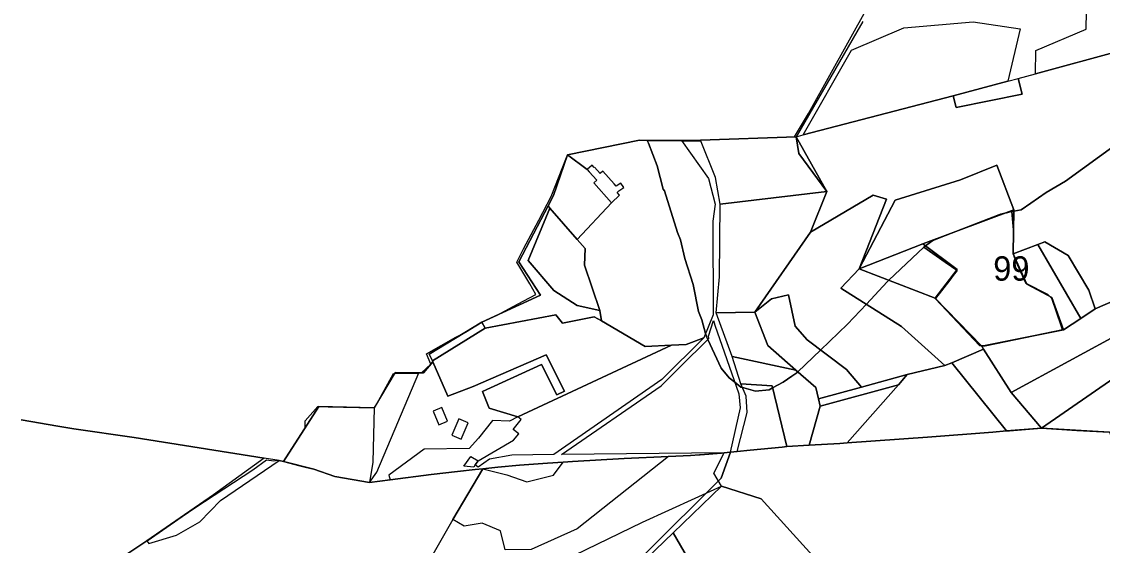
# Model space of a CAD drawing. Extents: x -477304 to -465429, y -1159113 to -1149210.
# Drawn here: x -472675 to -472009, y -1155366 to -1155043 of the extents above; entities that cross this region are included whole.
import ezdxf

# ---------------------------------------------------------------- set-up
doc = ezdxf.new("R2010")
doc.units = 0
for name, color, linetype in [('BPEJ_s', 7, 'Continuous'), ('orna_s', 7, 'Continuous'), ('PUPFL_s', 7, 'Continuous'), ('trav_porost_s', 7, 'Continuous'), ('zahrada_s', 7, 'Continuous')]:
    doc.layers.add(name, color=color, linetype=linetype)

msp = doc.modelspace()

# ---------------------------------------------------------------- linework, layer by layer
at = {"layer": 'BPEJ_s'}
for points in [[(-472610.18, -1155371.63), (-472597.53, -1155363.18), (-472597.41, -1155363.34), (-472575.71, -1155348.34), (-472567.9, -1155342.95), (-472532.18, -1155319.56), (-472523.76, -1155313.3), (-472519.42, -1155314.03), (-472517.01, -1155313.63), (-472516.8, -1155313.66), (-472516.14, -1155313.77), (-472513.34, -1155314.48), (-472500, -1155293.61), (-472500, -1155289.37), (-472492.3, -1155280.49), (-472485.85, -1155280.73), (-472457.49, -1155281.37), (-472457.5, -1155281.55), (-472456.03, -1155278.9), (-472445.71, -1155260.21), (-472444.96, -1155260.21), (-472430.1, -1155260.07), (-472430.02, -1155259.87), (-472428.4, -1155259.82), (-472422.7, -1155254.42), (-472425.27, -1155248.15), (-472407.33, -1155237.85), (-472401.37, -1155234.65), (-472391.38, -1155228.55), (-472381.9, -1155224.21), (-472371.92, -1155218.86), (-472365.5, -1155215.44), (-472358.01, -1155211.45), (-472361.71, -1155204.86), (-472369.75, -1155191.66), (-472365.73, -1155183.29), (-472356.16, -1155165.75), (-472348.59, -1155151.11), (-472339.26, -1155127.13), (-472339.15, -1155127.11), (-472338.62, -1155125.57), (-472294.19, -1155116.54), (-472289.45, -1155116.57), (-472268.42, -1155116.69), (-472268.08, -1155117.16), (-472256.52, -1155116.78), (-472256.61, -1155116.55), (-472198.79, -1155114.39), (-472190.17, -1155100.02), (-472152.85, -1155032.85)], [(-472000.64, -1155118.93), (-472032.09, -1155141.66), (-472043.99, -1155148.67), (-472053.36, -1155155.19), (-472059.28, -1155159.3), (-472063.8, -1155160.13), (-472064.95, -1155160.34), (-472066.01, -1155160.59), (-472068.43, -1155161.18), (-472072.03, -1155162.06), (-472073.04, -1155162.45), (-472105.83, -1155175.16), (-472113.68, -1155178.21), (-472118.11, -1155181.63), (-472119.18, -1155182.45), (-472140.72, -1155202.76), (-472141.73, -1155203.71), (-472154.61, -1155217.48), (-472166.16, -1155229.84), (-472182.75, -1155245.76), (-472196.76, -1155259.19), (-472197.4, -1155259.8), (-472200.46, -1155261.87), (-472205.89, -1155265.54), (-472212.34, -1155269.08), (-472214.39, -1155270.21), (-472222.89, -1155271.06), (-472230.06, -1155269.02), (-472230.92, -1155268.77), (-472231.82, -1155268.51), (-472235.52, -1155265.58), (-472239.04, -1155262.78), (-472243.93, -1155256.83), (-472252.13, -1155239.27), (-472252.94, -1155237.55), (-472253.07, -1155237.28), (-472253.52, -1155235.61), (-472255.83, -1155227.08), (-472257.95, -1155221.98), (-472261.14, -1155205.41), (-472266.24, -1155189.26), (-472269, -1155177.78), (-472270.91, -1155173.32), (-472278.77, -1155147.61), (-472279.62, -1155146.55), (-472283.45, -1155132.31), (-472288.63, -1155118.39), (-472289.45, -1155116.57), (-472268.42, -1155116.69), (-472268.08, -1155117.16), (-472256.52, -1155116.78), (-472256.61, -1155116.55), (-472198.79, -1155114.39), (-472190.17, -1155100.02), (-472152.85, -1155032.85)], [(-472485.85, -1155280.73), (-472457.49, -1155281.37), (-472457.5, -1155281.55), (-472456.03, -1155278.9), (-472445.71, -1155260.21), (-472444.96, -1155260.21), (-472430.1, -1155260.07), (-472430.02, -1155259.87), (-472428.4, -1155259.82), (-472422.7, -1155254.42), (-472425.27, -1155248.15), (-472407.33, -1155237.85), (-472401.37, -1155234.65), (-472391.38, -1155228.55), (-472381.9, -1155224.21), (-472371.92, -1155218.86), (-472365.5, -1155215.44), (-472358.01, -1155211.45), (-472361.71, -1155204.86), (-472369.75, -1155191.66), (-472365.73, -1155183.29), (-472356.16, -1155165.75), (-472348.59, -1155151.11), (-472339.26, -1155127.13), (-472339.15, -1155127.11), (-472338.62, -1155125.57), (-472294.19, -1155116.54), (-472289.45, -1155116.57), (-472288.63, -1155118.39), (-472283.45, -1155132.31), (-472279.62, -1155146.55), (-472278.77, -1155147.61), (-472270.91, -1155173.32), (-472269, -1155177.78), (-472266.24, -1155189.26), (-472261.14, -1155205.41), (-472257.95, -1155221.98), (-472255.83, -1155227.08), (-472253.52, -1155235.61), (-472253.07, -1155237.28), (-472252.94, -1155237.55), (-472252.13, -1155239.27), (-472243.93, -1155256.83), (-472239.04, -1155262.78), (-472235.52, -1155265.58), (-472231.82, -1155268.51), (-472230.92, -1155268.77), (-472230.06, -1155269.02), (-472222.89, -1155271.06), (-472214.39, -1155270.21), (-472212.34, -1155269.08), (-472205.89, -1155265.54), (-472200.46, -1155261.87), (-472197.4, -1155259.8), (-472196.76, -1155259.19), (-472182.75, -1155245.76), (-472166.16, -1155229.84), (-472154.61, -1155217.48), (-472141.73, -1155203.71), (-472140.72, -1155202.76), (-472119.18, -1155182.45), (-472106.03, -1155191.6), (-472098.98, -1155196.5), (-472098.84, -1155196.6), (-472098.71, -1155196.68), (-472101.14, -1155199.88), (-472103.24, -1155202.64), (-472111.94, -1155214.06), (-472111.98, -1155214.12), (-472084.99, -1155243.02), (-472083.88, -1155243.08), (-472082.49, -1155243.16), (-472081.38, -1155243.23), (-472050.59, -1155236.84), (-472033.81, -1155233.35), (-472034.64, -1155230.9), (-472040.37, -1155213.91), (-472041.93, -1155212.48), (-472042.92, -1155211.57), (-472055.82, -1155204.92), (-472056.52, -1155204.56), (-472062.68, -1155190.96), (-472063.6, -1155188.08), (-472064.12, -1155186.44), (-472064.17, -1155186.28), (-472063.96, -1155172.68), (-472064.03, -1155171.78), (-472064.95, -1155160.34), (-472063.8, -1155160.13), (-472059.28, -1155159.3), (-472053.36, -1155155.19), (-472043.99, -1155148.67), (-472032.09, -1155141.66), (-472000.64, -1155118.93)], [(-472004.87, -1155296.39), (-472024.95, -1155295.21), (-472046.8, -1155293.92), (-472066.55, -1155295.46), (-472068.38, -1155295.6), (-472076.73, -1155296.25), (-472117.01, -1155299.35), (-472166.4, -1155302.97), (-472170.84, -1155303.3), (-472189.74, -1155304.42), (-472203.48, -1155305.23), (-472206.39, -1155305.48), (-472226.18, -1155307.46), (-472234.23, -1155308.29), (-472238.2, -1155308.7), (-472238.49, -1155308.73), (-472242.09, -1155309.1), (-472243.72, -1155309.23), (-472256.82, -1155310.31), (-472257.35, -1155310.35), (-472262.91, -1155310.61), (-472276.31, -1155311.24), (-472303.68, -1155312.52), (-472335.42, -1155314.3), (-472341.3, -1155314.74), (-472350.98, -1155315.48), (-472368.09, -1155316.62), (-472381.36, -1155317.97), (-472390.64, -1155318.91), (-472395.44, -1155319.4), (-472406.21, -1155320.49), (-472422.43, -1155322.33), (-472447.68, -1155325.72), (-472460.38, -1155327.42), (-472481.89, -1155323.72), (-472494.8, -1155319.16), (-472500, -1155317.85), (-472504.26, -1155316.77), (-472513.34, -1155314.48), (-472500, -1155293.61), (-472500, -1155289.37), (-472492.3, -1155280.49), (-472485.85, -1155280.73)], [(-472392.45, -1155472.28), (-472253.39, -1155334.01), (-472245.71, -1155326.38), (-472243.93, -1155324.61), (-472238.2, -1155308.7), (-472234.23, -1155308.29), (-472226.18, -1155307.46), (-472206.39, -1155305.48), (-472203.48, -1155305.23), (-472189.74, -1155304.42), (-472170.84, -1155303.3), (-472166.4, -1155302.97), (-472117.01, -1155299.35), (-472076.73, -1155296.25), (-472068.38, -1155295.6), (-472066.55, -1155295.46), (-472046.8, -1155293.92), (-472024.95, -1155295.21), (-472004.87, -1155296.39)], [(-472610.18, -1155371.63), (-472597.53, -1155363.18), (-472597.41, -1155363.34), (-472575.71, -1155348.34), (-472567.9, -1155342.95), (-472532.18, -1155319.56), (-472523.76, -1155313.3), (-472519.42, -1155314.03), (-472517.01, -1155313.63), (-472516.8, -1155313.66), (-472516.14, -1155313.77), (-472513.34, -1155314.48), (-472504.26, -1155316.77), (-472500, -1155317.85), (-472494.8, -1155319.16), (-472481.89, -1155323.72), (-472460.38, -1155327.42), (-472447.68, -1155325.72), (-472422.43, -1155322.33), (-472406.21, -1155320.49), (-472395.44, -1155319.4), (-472390.64, -1155318.91), (-472381.36, -1155317.97), (-472368.09, -1155316.62), (-472350.98, -1155315.48), (-472341.3, -1155314.74), (-472335.42, -1155314.3), (-472303.68, -1155312.52), (-472276.31, -1155311.24), (-472262.91, -1155310.61), (-472257.35, -1155310.35), (-472256.82, -1155310.31), (-472243.72, -1155309.23), (-472242.09, -1155309.1), (-472238.49, -1155308.73), (-472238.2, -1155308.7), (-472243.93, -1155324.61), (-472245.71, -1155326.38), (-472253.39, -1155334.01), (-472392.45, -1155472.28)]]:
    msp.add_lwpolyline(points, dxfattribs=at)
msp.add_lwpolyline([(-472119.18, -1155182.45), (-472118.11, -1155181.63), (-472113.68, -1155178.21), (-472105.83, -1155175.16), (-472073.04, -1155162.45), (-472072.03, -1155162.06), (-472068.43, -1155161.18), (-472066.01, -1155160.59), (-472064.95, -1155160.34), (-472064.03, -1155171.78), (-472063.96, -1155172.68), (-472064.17, -1155186.28), (-472064.12, -1155186.44), (-472063.6, -1155188.08), (-472062.68, -1155190.96), (-472056.52, -1155204.56), (-472055.82, -1155204.92), (-472042.92, -1155211.57), (-472041.93, -1155212.48), (-472040.37, -1155213.91), (-472034.64, -1155230.9), (-472033.81, -1155233.35), (-472050.59, -1155236.84), (-472081.38, -1155243.23), (-472082.49, -1155243.16), (-472083.88, -1155243.08), (-472084.99, -1155243.02), (-472111.98, -1155214.12), (-472111.94, -1155214.06), (-472103.24, -1155202.64), (-472101.14, -1155199.88), (-472098.71, -1155196.68), (-472098.84, -1155196.6), (-472098.98, -1155196.5), (-472106.03, -1155191.6)], close=True, dxfattribs=at)
at = {"layer": 'orna_s'}
for points in [[(-472189.05, -1155173.21), (-472223.25, -1155222.37), (-472247.02, -1155222.74), (-472245.09, -1155200.61), (-472244.66, -1155155.81), (-472178.93, -1155148.13)], [(-472247.02, -1155222.74), (-472223.25, -1155222.37), (-472215.29, -1155242.96), (-472197.93, -1155258.17), (-472237.28, -1155249.65)], [(-472228.66, -1155274.24), (-472231.84, -1155266.53), (-472212.65, -1155267.83), (-472203.48, -1155305.23), (-472206.39, -1155305.48), (-472226.18, -1155307.46), (-472234.23, -1155308.29), (-472227.98, -1155284.23)]]:
    msp.add_lwpolyline(points, close=True, dxfattribs=at)
at = {"layer": 'PUPFL_s'}
for points in [[(-472156.72, -1155043.35), (-472160.42, -1155049.76), (-472197.72, -1155114.35), (-472256.61, -1155116.55), (-472268.42, -1155116.69), (-472294.19, -1155116.54), (-472338.62, -1155125.57), (-472347.16, -1155150.51), (-472350.56, -1155156.92), (-472368.51, -1155191.49), (-472355.14, -1155211.95), (-472391.38, -1155228.55), (-472423.72, -1155248.3), (-472421.75, -1155252.29), (-472421.4, -1155253), (-472427.23, -1155259.78), (-472430.02, -1155259.87), (-472444.56, -1155259.54), (-472457.49, -1155281.37), (-472491.68, -1155280.6), (-472513.34, -1155314.48), (-472516.14, -1155313.77), (-472525.31, -1155312.3), (-472565.37, -1155305.88), (-472605.3, -1155299.56), (-472642.49, -1155294.21), (-472652.21, -1155292.7), (-472674.94, -1155288.77)], [(-471984.9, -1155207.81), (-472013.75, -1155220.3), (-472017.67, -1155208.91), (-472030.39, -1155187.56), (-472044.73, -1155179.16), (-472048.96, -1155180.75), (-472064.32, -1155186.52), (-472063.79, -1155159.45), (-472074.35, -1155131.83), (-472096.56, -1155140.97), (-472136.87, -1155153.39), (-472159.02, -1155195.7), (-472142.19, -1155152.7), (-472150.33, -1155150.3), (-472189.05, -1155173.21), (-472178.93, -1155148.13), (-472197.72, -1155114.35), (-472193.51, -1155113.25), (-472101.22, -1155089.12), (-472099.41, -1155096.37), (-472058.6, -1155088.1), (-472061.07, -1155078.41), (-472050.5, -1155075.54), (-471945.03, -1155046.85)], [(-472674.94, -1155288.77), (-472652.21, -1155292.7), (-472642.49, -1155294.21), (-472605.3, -1155299.56), (-472565.37, -1155305.88), (-472525.31, -1155312.3), (-472556.47, -1155334.97), (-472597.53, -1155363.18), (-472652.86, -1155400.16)], [(-472404.16, -1155484.17), (-472273.5, -1155358.25), (-472224.55, -1155443.11)]]:
    msp.add_lwpolyline(points, dxfattribs=at)
for points in [[(-472058.6, -1155088.1), (-472099.41, -1155096.37), (-472101.22, -1155089.12), (-472067.54, -1155080.17), (-472061.07, -1155078.41)], [(-472096.56, -1155140.97), (-472074.35, -1155131.83), (-472063.79, -1155159.45), (-472119.78, -1155180.38), (-472159.02, -1155195.7), (-472136.87, -1155153.39)], [(-472150.33, -1155150.3), (-472142.19, -1155152.7), (-472159.02, -1155195.7), (-472170.3, -1155207.52), (-472132.89, -1155231.27), (-472106.32, -1155255.24), (-472129.42, -1155260.9), (-472157.58, -1155268.59), (-472166.85, -1155257.67), (-472191.05, -1155239.54), (-472198.37, -1155230.96), (-472202.52, -1155211.67), (-472213.07, -1155214.13), (-472223.25, -1155222.37), (-472189.05, -1155173.21)], [(-472063.79, -1155159.45), (-472064.32, -1155186.52), (-472055.75, -1155205.07), (-472040.4, -1155213.3), (-472033.15, -1155233.38), (-472083.59, -1155243.38), (-472112.27, -1155213.72), (-472098.69, -1155196.12), (-472119.78, -1155180.38)], [(-472098.69, -1155196.12), (-472112.27, -1155213.72), (-472159.02, -1155195.7), (-472119.78, -1155180.38)], [(-472022.66, -1155226.31), (-472033.15, -1155233.38), (-472040.4, -1155213.3), (-472055.75, -1155205.07), (-472064.32, -1155186.52), (-472048.96, -1155180.75)], [(-472013.75, -1155220.3), (-472022.66, -1155226.31), (-472048.96, -1155180.75), (-472044.73, -1155179.16), (-472030.39, -1155187.56), (-472017.67, -1155208.91)], [(-472106.32, -1155255.24), (-472132.89, -1155231.27), (-472170.3, -1155207.52), (-472159.02, -1155195.7), (-472112.27, -1155213.72), (-472083.59, -1155243.38), (-472082.58, -1155245.11), (-472101.98, -1155253.68)], [(-471970.73, -1155226.29), (-471925.09, -1155231.82), (-471919.69, -1155247.39), (-471937.18, -1155249.46), (-471958.74, -1155246.67), (-471969.58, -1155238.95), (-471983.01, -1155242.98), (-471988.41, -1155238.39), (-471994.4, -1155233.3), (-472065.47, -1155271.91), (-472082.58, -1155245.11), (-472083.59, -1155243.38), (-472033.15, -1155233.38), (-472022.66, -1155226.31), (-472013.75, -1155220.3), (-471984.9, -1155207.81), (-471992.53, -1155214.31)], [(-472202.52, -1155211.67), (-472198.37, -1155230.96), (-472191.05, -1155239.54), (-472166.85, -1155257.67), (-472157.58, -1155268.59), (-472184.13, -1155275.85), (-472185.74, -1155268.86), (-472197.93, -1155258.17), (-472215.29, -1155242.96), (-472223.25, -1155222.37), (-472213.07, -1155214.13)], [(-471988.41, -1155238.39), (-471985.67, -1155251.65), (-472046.8, -1155293.92), (-472065.47, -1155271.91), (-471994.4, -1155233.3)], [(-471948.08, -1155284.06), (-471969.59, -1155287.43), (-471972, -1155296.45), (-471991.84, -1155296.54), (-472004.87, -1155296.39), (-472046.8, -1155293.92), (-471985.67, -1155251.65), (-471988.41, -1155238.39), (-471983.01, -1155242.98), (-471969.58, -1155238.95), (-471958.74, -1155246.67), (-471937.18, -1155249.46), (-471919.69, -1155247.39), (-471882.62, -1155267.35), (-471832.22, -1155278.23), (-471899.07, -1155288.95), (-471906.92, -1155285.07), (-471918.13, -1155293.89)], [(-472082.58, -1155245.11), (-472065.47, -1155271.91), (-472046.8, -1155293.92), (-472068.38, -1155295.6), (-472101.98, -1155253.68)], [(-472106.32, -1155255.24), (-472101.98, -1155253.68), (-472068.38, -1155295.6), (-472076.73, -1155296.25), (-472117.01, -1155299.35), (-472166.4, -1155302.97), (-472134.88, -1155267.11), (-472129.42, -1155260.9)], [(-472183.07, -1155280.34), (-472184.13, -1155275.85), (-472157.58, -1155268.59), (-472129.42, -1155260.9), (-472134.88, -1155267.11)], [(-472166.4, -1155302.97), (-472170.84, -1155303.3), (-472189.74, -1155304.42), (-472183.07, -1155280.34), (-472134.88, -1155267.11)], [(-471978.52, -1155418.44), (-472013.08, -1155396.02), (-472042.04, -1155394.59), (-472119.05, -1155418.1), (-472140.39, -1155424.62), (-472219.36, -1155337.48), (-472243.84, -1155329.66), (-472248.44, -1155321.6), (-472242.09, -1155309.1), (-472238.49, -1155308.73), (-472234.23, -1155308.29), (-472226.18, -1155307.46), (-472206.39, -1155305.48), (-472203.48, -1155305.23), (-472189.74, -1155304.42), (-472170.84, -1155303.3), (-472166.4, -1155302.97), (-472117.01, -1155299.35), (-472076.73, -1155296.25), (-472068.38, -1155295.6), (-472046.8, -1155293.92), (-472004.87, -1155296.39), (-471946.02, -1155444.8), (-471974.85, -1155420.81)], [(-472374.68, -1155388.53), (-472381.29, -1155400.82), (-472364.85, -1155418.34), (-472359.73, -1155411.12), (-472335.47, -1155385.45), (-472341.06, -1155375.31), (-472292.37, -1155351.79), (-472243.84, -1155329.66), (-472273.5, -1155358.25), (-472404.16, -1155484.17), (-472409.44, -1155476.21), (-472368.61, -1155436.41), (-472368.27, -1155423.05), (-472392.81, -1155401.05)], [(-472243.84, -1155329.66), (-472219.36, -1155337.48), (-472140.39, -1155424.62), (-472118.36, -1155448.93), (-472069.72, -1155517.32), (-472050.58, -1155541.37), (-472062.99, -1155547.77), (-472132.09, -1155488.99), (-472177.93, -1155504.08), (-472224.55, -1155443.11), (-472273.5, -1155358.25)]]:
    msp.add_lwpolyline(points, close=True, dxfattribs=at)
at = {"layer": 'trav_porost_s'}
for points in [[(-472050.5, -1155075.54), (-472050.31, -1155061.31), (-472019.22, -1155048.14), (-472019.04, -1155037.13), (-472055.58, -1155028.71), (-472080.88, -1155022.51), (-472143.47, -1155028.94), (-472126.93, -1155005.29), (-472122.46, -1155000.76), (-472097.22, -1154977.99), (-472083.36, -1154964.49), (-472061.05, -1154944.85), (-472036.69, -1154938.82), (-472030.71, -1154928.56), (-472023.89, -1154933.98), (-471978.66, -1154975.36), (-471974.91, -1154978.79), (-471977.27, -1154986.83), (-471984.58, -1154992.28), (-471976.09, -1155002.99), (-471985.26, -1155010.53), (-471945.03, -1155046.85)], [(-472060.01, -1155047.77), (-472067.54, -1155080.17), (-472101.22, -1155089.12), (-472193.51, -1155113.25), (-472163.79, -1155060.91), (-472131.52, -1155047.32), (-472088.93, -1155043.65)], [(-472303.91, -1155145.6), (-472305.77, -1155142.95), (-472308.58, -1155144.86), (-472309.85, -1155143.43), (-472316.77, -1155135.6), (-472318.36, -1155137), (-472321.87, -1155133.03), (-472322.21, -1155133.32), (-472323.46, -1155131.87), (-472326.49, -1155134.47), (-472338.62, -1155125.57), (-472294.19, -1155116.54), (-472268.42, -1155116.69), (-472251.8, -1155140.16), (-472247.76, -1155155.96), (-472249.16, -1155166.42), (-472248.83, -1155224.14), (-472254.56, -1155238.15), (-472265.62, -1155242.25), (-472274.57, -1155242.69), (-472290.81, -1155243.49), (-472317.74, -1155227.84), (-472318.75, -1155221.29), (-472328.08, -1155193.45), (-472327.79, -1155183.16), (-472332.59, -1155177.68), (-472311.54, -1155155.04), (-472306.51, -1155150.37), (-472308.07, -1155148.66), (-472306.94, -1155147.66)], [(-472196.18, -1155124.62), (-472178.93, -1155148.13), (-472244.66, -1155155.81), (-472247.45, -1155139.46), (-472256.61, -1155116.55), (-472197.72, -1155114.35)], [(-472197.72, -1155114.35), (-472178.93, -1155148.13), (-472196.18, -1155124.62)], [(-472347.16, -1155150.51), (-472338.62, -1155125.57), (-472326.49, -1155134.47), (-472325.15, -1155135.93), (-472320.58, -1155141.14), (-472322.45, -1155142.79), (-472311.54, -1155155.04), (-472332.59, -1155177.68), (-472349.49, -1155158.35), (-472350.56, -1155156.92)], [(-472355.14, -1155211.95), (-472368.51, -1155191.49), (-472350.56, -1155156.92), (-472349.49, -1155158.35), (-472362.87, -1155190.59), (-472347.05, -1155209.15), (-472332.6, -1155218.32), (-472318.75, -1155221.29), (-472317.74, -1155227.84), (-472322.2, -1155225.25), (-472341.58, -1155229.17), (-472345.68, -1155224.06), (-472389.24, -1155232.18), (-472391.38, -1155228.55)], [(-472332.6, -1155218.32), (-472347.05, -1155209.15), (-472362.87, -1155190.59), (-472349.49, -1155158.35), (-472332.59, -1155177.68), (-472327.79, -1155183.16), (-472328.08, -1155193.45), (-472318.75, -1155221.29)], [(-472423.72, -1155248.3), (-472391.38, -1155228.55), (-472389.24, -1155232.18), (-472421.75, -1155252.29)], [(-472317.74, -1155227.84), (-472290.81, -1155243.49), (-472274.57, -1155242.69), (-472369.17, -1155286.85), (-472386.86, -1155281.61), (-472390.9, -1155271.32), (-472354.57, -1155254.72), (-472345.06, -1155273.34), (-472340.42, -1155271.08), (-472351.72, -1155248.77), (-472396.67, -1155268.29), (-472412.25, -1155274.18), (-472421.4, -1155253), (-472421.75, -1155252.29), (-472389.24, -1155232.18), (-472345.68, -1155224.06), (-472341.58, -1155229.17), (-472322.2, -1155225.25)], [(-472251.5, -1155238.65), (-472251.74, -1155237.11), (-472248.63, -1155227.63), (-472247.94, -1155230.46), (-472233, -1155272.69), (-472232.3, -1155281.27), (-472238.49, -1155308.73), (-472242.09, -1155309.1), (-472342.34, -1155310.06), (-472280.91, -1155267.73), (-472269.63, -1155256.45)], [(-472265.62, -1155242.25), (-472254.56, -1155238.15), (-472280.6, -1155263.91), (-472346.88, -1155310.03), (-472372.77, -1155310.52), (-472386.5, -1155312.96), (-472393.55, -1155317.81), (-472395.33, -1155316.52), (-472393.59, -1155313.95), (-472371.82, -1155301.35), (-472368.6, -1155297.44), (-472371.98, -1155294.65), (-472367.15, -1155288.57), (-472369.17, -1155286.85), (-472274.57, -1155242.69)], [(-472374.28, -1155289.64), (-472384.81, -1155289.11), (-472393.36, -1155300.03), (-472399.02, -1155306.42), (-472426.78, -1155306.83), (-472448.55, -1155322.72), (-472447.68, -1155325.72), (-472460.38, -1155327.42), (-472455.95, -1155320.87), (-472430.02, -1155259.87), (-472427.23, -1155259.78), (-472421.4, -1155253), (-472412.25, -1155274.18), (-472396.67, -1155268.29), (-472351.72, -1155248.77), (-472340.42, -1155271.08), (-472345.06, -1155273.34), (-472354.57, -1155254.72), (-472390.9, -1155271.32), (-472386.86, -1155281.61), (-472369.17, -1155286.85)], [(-472203.48, -1155305.23), (-472212.65, -1155267.83), (-472231.84, -1155266.53), (-472237.28, -1155249.65), (-472197.93, -1155258.17), (-472185.74, -1155268.86), (-472184.13, -1155275.85), (-472183.07, -1155280.34), (-472189.74, -1155304.42)], [(-472458.39, -1155314.81), (-472460.38, -1155327.42), (-472481.89, -1155323.72), (-472494.8, -1155319.16), (-472513.34, -1155314.48), (-472491.68, -1155280.6), (-472457.49, -1155281.37)], [(-472415.9, -1155281.08), (-472421.31, -1155283.36), (-472417.74, -1155291.81), (-472412.34, -1155289.53)], [(-472405.45, -1155288.15), (-472409.68, -1155298.13), (-472403.98, -1155300.54), (-472399.75, -1155290.56)], [(-472391.03, -1155352.42), (-472402.11, -1155354.27), (-472409.06, -1155350.21), (-472390.64, -1155318.91), (-472375.83, -1155322.55), (-472363.65, -1155326.98), (-472347.15, -1155322.74), (-472341.3, -1155314.74), (-472335.42, -1155314.3), (-472303.68, -1155312.52), (-472276.31, -1155311.24), (-472332.56, -1155355.82), (-472360.96, -1155368.68), (-472376.86, -1155368.72), (-472379.85, -1155357.18)]]:
    msp.add_lwpolyline(points, close=True, dxfattribs=at)
msp.add_lwpolyline([(-472652.86, -1155400.16), (-472597.53, -1155363.18), (-472596.23, -1155364.89), (-472579.22, -1155359.75), (-472564.85, -1155351.59), (-472552.13, -1155338.37), (-472516.14, -1155313.77), (-472513.34, -1155314.48), (-472494.8, -1155319.16), (-472481.89, -1155323.72), (-472460.38, -1155327.42), (-472447.68, -1155325.72), (-472422.43, -1155322.33), (-472406.21, -1155320.49), (-472395.44, -1155319.4), (-472390.64, -1155318.91), (-472409.06, -1155350.21), (-472438.52, -1155401.54)], dxfattribs=at)
at = {"layer": 'zahrada_s'}
msp.add_lwpolyline([(-472402.44, -1155317.24), (-472398.03, -1155311.41), (-472393.59, -1155313.95), (-472395.33, -1155316.52), (-472396.28, -1155317.93)], close=True, dxfattribs=at)

# ---------------------------------------------------------------- texts
at = {"layer": 'BPEJ_s'}
msp.add_text('99', height=15, dxfattribs=at).set_placement((-472076.49, -1155203))

doc.saveas('drawing.dxf')
